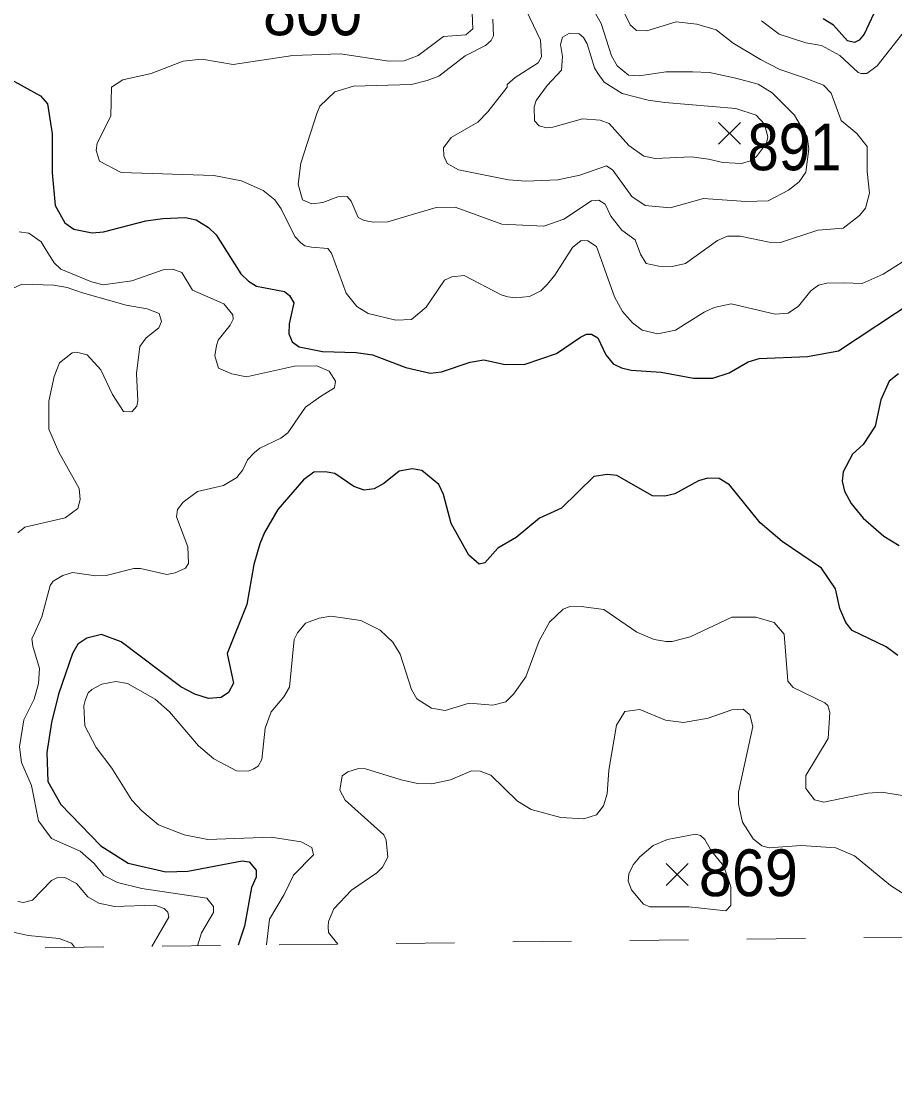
# Model space of a CAD drawing. Extents: x 294.2 to 320.3, y 7482.7 to 7510.7.
# Drawn here: x 313.96 to 315.453, y 7482.735 to 7484.568 of the extents above; entities that cross this region are included whole.
import ezdxf
from ezdxf.enums import TextEntityAlignment as Align

# ---------------------------------------------------------------- set-up
doc = ezdxf.new("R2010")
doc.units = 0
doc.header["$LTSCALE"] = 0.032
doc.linetypes.add('SHORT_DASHED', pattern=[2.7, 1.5, -1.2])
for name, color, linetype, lineweight in [('1', 7, 'Continuous', 25), ('2', 7, 'Continuous', 13), ('21', 7, 'Continuous', 25), ('22', 7, 'SHORT_DASHED', 13)]:
    doc.layers.add(name, color=color, linetype=linetype, lineweight=lineweight)
doc.layers.add('61', color=7, linetype='Continuous')

msp = doc.modelspace()

# ---------------------------------------------------------------- linework, layer by layer
at = {"layer": '1'}
for points in [[(315.4251, 7484.5988), (315.4007, 7484.5466), (315.3924, 7484.5364), (315.384, 7484.5321), (315.3724, 7484.5348), (315.3485, 7484.5617), (315.3308, 7484.573)], [(313.9027, 7484.49), (313.9921, 7484.441), (314.0043, 7484.427), (314.0121, 7484.3759), (314.012, 7484.3091), (314.017, 7484.2532), (314.0337, 7484.2237), (314.0492, 7484.2129), (314.0803, 7484.2065), (314.0997, 7484.2081), (314.1724, 7484.2269), (314.2012, 7484.2312), (314.2401, 7484.2328), (314.2584, 7484.2285), (314.2795, 7484.2156), (314.2928, 7484.2032), (314.3349, 7484.1365), (314.3477, 7484.1241), (314.3615, 7484.115), (314.4092, 7484.1064), (314.4181, 7484.0994), (314.4253, 7484.087), (314.4175, 7484.051), (314.417, 7484.0338), (314.4225, 7484.0198), (314.4347, 7484.0117), (314.4746, 7484.0037), (314.5318, 7484.002), (314.5601, 7483.9977), (314.6172, 7483.9762), (314.6583, 7483.9665)], [(314.8747, 7483.9999), (314.9157, 7484.0278), (314.9262, 7484.0332), (314.9346, 7484.0332), (314.9451, 7484.0267), (314.959, 7483.9977), (314.9717, 7483.9826), (314.9856, 7483.9756), (315.0022, 7483.9713), (315.0538, 7483.9681), (315.1087, 7483.9579), (315.1418, 7483.9578), (315.1702, 7483.967), (315.2023, 7483.9858), (315.2212, 7483.9912), (315.3038, 7483.995), (315.3571, 7484.0047), (315.4863, 7484.0901)], [(314.6583, 7483.9665), (314.6777, 7483.9687), (314.7271, 7483.9854), (314.7504, 7483.9891), (314.787, 7483.981), (314.8208, 7483.9816), (314.8747, 7483.9999)], [(315.4597, 7483.9654), (315.4436, 7483.9525), (315.4292, 7483.9208), (315.4198, 7483.8756), (315.3992, 7483.8444), (315.3809, 7483.8278), (315.3648, 7483.7977), (315.3631, 7483.7816), (315.367, 7483.7643), (315.3787, 7483.7434), (315.3992, 7483.7181), (315.4347, 7483.6875), (315.4607, 7483.6713)], [(314.5455, 7483.766), (314.5283, 7483.7725), (314.4956, 7483.7945), (314.4789, 7483.7978), (314.4595, 7483.7967), (314.4418, 7483.7838), (314.398, 7483.7332)], [(315.4585, 7483.4831), (315.4385, 7483.4982), (315.3803, 7483.5261), (315.3692, 7483.5395), (315.3592, 7483.5637), (315.3515, 7483.5971), (315.3276, 7483.6326), (315.2605, 7483.6783), (315.2228, 7483.71), (315.1707, 7483.7751), (315.1529, 7483.7864), (315.133, 7483.7869), (315.1174, 7483.7821), (315.077, 7483.76), (315.0598, 7483.7557), (315.0387, 7483.7562), (314.9777, 7483.7912), (314.9616, 7483.7928), (314.9383, 7483.7896), (314.8834, 7483.7353), (314.8457, 7483.7181), (314.8057, 7483.6853), (314.7741, 7483.667), (314.7519, 7483.6418), (314.7425, 7483.6396), (314.7247, 7483.6547), (314.6947, 7483.709), (314.6814, 7483.759), (314.6736, 7483.7757), (314.6442, 7483.7999), (314.6276, 7483.8026), (314.6054, 7483.7988), (314.5793, 7483.7773), (314.5627, 7483.7687), (314.5455, 7483.766)], [(314.398, 7483.7332), (314.3752, 7483.6939), (314.3675, 7483.6746), (314.357, 7483.6391), (314.3448, 7483.5708), (314.3115, 7483.4869), (314.322, 7483.4358), (314.3137, 7483.4197), (314.301, 7483.4111), (314.2793, 7483.4095), (314.256, 7483.417), (314.2322, 7483.4299), (314.1302, 7483.5068), (314.0963, 7483.5192), (314.0714, 7483.5127), (314.0559, 7483.5025), (314.047, 7483.4869), (314.0231, 7483.417), (314.0109, 7483.3686), (314.0032, 7483.3175), (314.0048, 7483.2675), (314.027, 7483.2282), (314.0952, 7483.1578), (314.142, 7483.1276), (314.2064, 7483.1131), (314.2441, 7483.1142), (314.3368, 7483.1319), (314.349, 7483.1303), (314.3612, 7483.1158), (314.3612, 7483.1039), (314.3529, 7483.0862), (314.3412, 7483.02), (314.3302, 7482.9873)]]:
    msp.add_lwpolyline(points, dxfattribs=at)
at = {"layer": '2'}
for points in [[(314.766, 7484.572), (314.7667, 7484.5439), (314.7628, 7484.5356), (314.7532, 7484.5273), (314.7186, 7484.5092), (314.6736, 7484.4748), (314.6536, 7484.4673), (314.6265, 7484.4603), (314.5277, 7484.4576), (314.4955, 7484.4479), (314.47, 7484.4232), (314.465, 7484.4108), (314.4372, 7484.3256), (314.4327, 7484.2898), (314.4404, 7484.263), (314.4564, 7484.256), (314.4749, 7484.2585), (314.5004, 7484.2681), (314.5164, 7484.2687), (314.5234, 7484.261), (314.5355, 7484.233), (314.5457, 7484.2279), (314.5617, 7484.2246), (314.586, 7484.2253), (314.6205, 7484.2355), (314.669, 7484.2496), (314.7015, 7484.2504), (314.7814, 7484.2215), (314.8529, 7484.2177), (314.8874, 7484.2298), (314.9346, 7484.2611), (314.9473, 7484.2624), (314.9576, 7484.2553), (314.9678, 7484.2349), (314.9863, 7484.2112), (315.0093, 7484.1947), (315.0182, 7484.1698), (315.0278, 7484.1538), (315.0495, 7484.1493), (315.0725, 7484.1487), (315.0955, 7484.1538), (315.1497, 7484.1934), (315.167, 7484.2011), (315.1887, 7484.2011), (315.2385, 7484.1908), (315.2577, 7484.1902), (315.3215, 7484.2113), (315.3649, 7484.2144), (315.393, 7484.2361), (315.4032, 7484.249), (315.4102, 7484.2745), (315.4057, 7484.3115), (315.4058, 7484.3543), (315.3885, 7484.3766), (315.3617, 7484.399), (315.3445, 7484.4456), (315.3311, 7484.459), (315.2985, 7484.4717), (315.2564, 7484.4858), (315.2238, 7484.503), (315.1765, 7484.5311), (315.1478, 7484.5541), (315.1146, 7484.5637), (315.0795, 7484.5675), (315.0291, 7484.5522), (315.0112, 7484.5528), (315.0004, 7484.5624), (314.9825, 7484.6001)], [(314.8171, 7484.5995), (314.8471, 7484.5363), (314.849, 7484.5075), (314.8433, 7484.4973), (314.8037, 7484.4724), (314.7903, 7484.4603), (314.7903, 7484.4558), (314.7571, 7484.4137), (314.7399, 7484.3958), (314.6945, 7484.3696), (314.6811, 7484.3517), (314.6817, 7484.3383), (314.6875, 7484.3249), (314.7068, 7484.3141), (314.7928, 7484.2974), (314.8222, 7484.2949), (314.8771, 7484.2974), (314.9148, 7484.3054), (314.9603, 7484.321), (314.9709, 7484.3135), (315.0036, 7484.2689), (315.0264, 7484.2533), (315.069, 7484.2495), (315.1262, 7484.2651), (315.1983, 7484.2603), (315.2366, 7484.2613), (315.2715, 7484.2796), (315.2898, 7484.2936), (315.3009, 7484.3103), (315.3059, 7484.3501), (315.3031, 7484.371), (315.2815, 7484.4081), (315.2436, 7484.4462), (315.2193, 7484.4609), (315.1811, 7484.4711), (315.1364, 7484.4807), (315.107, 7484.482), (315.0623, 7484.482), (315.0158, 7484.4753), (314.998, 7484.4764), (314.9786, 7484.4922), (314.9687, 7484.5095), (314.9508, 7484.5649), (314.9327, 7484.5969)], [(314.7301, 7484.5963), (314.7318, 7484.5554), (314.7198, 7484.5454), (314.6811, 7484.5426), (314.6383, 7484.5101), (314.6141, 7484.5011), (314.5876, 7484.5003), (314.5055, 7484.5126), (314.4238, 7484.5101), (314.3217, 7484.4948), (314.268, 7484.5037), (314.2361, 7484.5005), (314.1812, 7484.4794), (314.1327, 7484.4686), (314.1135, 7484.4558), (314.1122, 7484.406), (314.0892, 7484.36), (314.0873, 7484.3473), (314.093, 7484.3294), (314.1301, 7484.3096), (314.2885, 7484.3045), (314.3357, 7484.2956), (314.3727, 7484.279), (314.3931, 7484.263), (314.404, 7484.2477), (314.427, 7484.2004), (314.4372, 7484.1895), (314.4442, 7484.1844), (314.4557, 7484.1819), (314.4838, 7484.18), (314.4896, 7484.1717), (314.5151, 7484.1034), (314.533, 7484.0804), (314.5528, 7484.0683), (314.6, 7484.0568), (314.6268, 7484.058), (314.6517, 7484.0791), (314.683, 7484.1257), (314.6958, 7484.1314), (314.7169, 7484.1334), (314.7801, 7484.1002), (314.7916, 7484.097), (314.8044, 7484.0951), (314.8286, 7484.0976), (314.8477, 7484.1072), (314.8586, 7484.1181), (314.872, 7484.134), (314.902, 7484.1813), (314.9167, 7484.1934), (314.9282, 7484.1927), (314.9431, 7484.183), (314.9741, 7484.097), (314.9876, 7484.0721), (315.0048, 7484.0523), (315.0214, 7484.0402), (315.0482, 7484.0338), (315.0782, 7484.0402), (315.1274, 7484.0708), (315.144, 7484.0785), (315.1734, 7484.0848)], [(315.7756, 7484.5799), (315.734, 7484.5477), (315.7046, 7484.5324), (315.6758, 7484.5382), (315.6554, 7484.5497), (315.628, 7484.5561), (315.6184, 7484.5554), (315.605, 7484.5515), (315.582, 7484.5503), (315.5526, 7484.5612), (315.5022, 7484.5694), (315.4773, 7484.5561), (315.4652, 7484.5458), (315.423, 7484.4922), (315.4051, 7484.4794), (315.3956, 7484.4794), (315.3904, 7484.4807), (315.3592, 7484.5101), (315.3279, 7484.5273), (315.3011, 7484.5318), (315.2557, 7484.5464), (315.2251, 7484.5694)], [(314.2604, 7482.9864), (314.2677, 7483.0089), (314.2878, 7483.0435), (314.2878, 7483.0537), (314.2769, 7483.0677), (314.1652, 7483.0843), (314.1237, 7483.0946), (314.1007, 7483.1067), (314.0841, 7483.1271), (314.0599, 7483.1482), (314.0107, 7483.1699), (313.989, 7483.2006), (313.9769, 7483.2605), (313.9596, 7483.3002), (313.9564, 7483.327), (313.9635, 7483.373), (313.9813, 7483.4087), (313.989, 7483.4355), (313.9903, 7483.461), (313.9788, 7483.4994), (313.9775, 7483.5121), (313.9801, 7483.5173), (313.9947, 7483.5492), (314.0088, 7483.6028), (314.0139, 7483.6105), (314.0305, 7483.62), (314.0471, 7483.6252), (314.0867, 7483.6194), (314.1046, 7483.62), (314.1518, 7483.6321), (314.1633, 7483.6321), (314.208, 7483.6219), (314.2227, 7483.6245), (314.2399, 7483.6328), (314.245, 7483.6405), (314.2444, 7483.6692), (314.2246, 7483.7203), (314.2265, 7483.7331), (314.2361, 7483.7458), (314.2604, 7483.7637), (314.3051, 7483.7739), (314.328, 7483.7879), (314.3382, 7483.8007), (314.3459, 7483.8179), (314.358, 7483.8307), (314.367, 7483.8378), (314.4034, 7483.855), (314.4149, 7483.8645), (314.4455, 7483.908), (314.4711, 7483.9265), (314.4947, 7483.9412), (314.4966, 7483.9527), (314.4857, 7483.9699), (314.4647, 7483.9789), (314.4264, 7483.9782), (314.3446, 7483.9603), (314.3191, 7483.9654), (314.2967, 7483.975), (314.2904, 7483.9961), (314.2929, 7484.014), (314.2961, 7484.0229), (314.3165, 7484.0484), (314.3216, 7484.0587), (314.321, 7484.0663), (314.3057, 7484.0848), (314.2523, 7484.1086), (314.234, 7484.1386), (314.2185, 7484.1442), (314.2018, 7484.1431), (314.1484, 7484.1244), (314.0991, 7484.1177), (314.0795, 7484.1227), (314.0267, 7484.1442), (314.0153, 7484.1553), (314.002, 7484.177), (313.9934, 7484.1909), (313.9722, 7484.206), (313.9555, 7484.2082)], [(315.3368, 7484.1206), (315.3662, 7484.1212), (315.3975, 7484.1199), (315.4332, 7484.1359), (315.4658, 7484.1564)], [(313.9283, 7484.104), (313.9603, 7484.1187), (314.0152, 7484.1168), (314.0375, 7484.113), (314.0637, 7484.104), (314.1388, 7484.0828), (314.1744, 7484.0762), (314.1951, 7484.0684), (314.1991, 7484.055), (314.1945, 7484.0439), (314.1727, 7484.0266), (314.1623, 7484.0121), (314.1566, 7483.9656), (314.1588, 7483.9189), (314.1569, 7483.9099), (314.1486, 7483.9003), (314.1339, 7483.901), (314.1154, 7483.9297), (314.0956, 7483.9719), (314.072, 7483.998), (314.0535, 7484.0025), (314.0464, 7484.0012), (314.0248, 7483.984), (314.0158, 7483.9604)], [(315.1734, 7484.0848), (315.2487, 7484.0676), (315.2711, 7484.0689), (315.2883, 7484.081), (315.3094, 7484.1072), (315.3228, 7484.1168), (315.3368, 7484.1206)], [(314.0158, 7483.9604), (314.0062, 7483.9182), (314.0062, 7483.8703), (314.0235, 7483.8314), (314.058, 7483.7688), (314.0598, 7483.7503), (314.056, 7483.7349)], [(314.056, 7483.7349), (314.0343, 7483.719), (313.9654, 7483.703), (313.9532, 7483.6934)], [(315.469, 7483.2433), (315.4313, 7483.2491), (315.4071, 7483.2478), (315.3726, 7483.2408), (315.3317, 7483.2325), (315.3157, 7483.2363), (315.301, 7483.2555), (315.301, 7483.2778), (315.3393, 7483.341), (315.3419, 7483.3857), (315.3387, 7483.3978), (315.3336, 7483.4023), (315.2794, 7483.4285), (315.2704, 7483.4394), (315.264, 7483.5198), (315.2468, 7483.5396), (315.2155, 7483.5491), (315.1747, 7483.5491), (315.1032, 7483.5153), (315.0725, 7483.507), (315.0623, 7483.507), (315.0419, 7483.5108), (315.0118, 7483.523), (314.9556, 7483.5619), (314.9167, 7483.567), (314.8963, 7483.5664), (314.8861, 7483.5626), (314.8624, 7483.5402), (314.8452, 7483.5083), (314.8222, 7483.447), (314.8012, 7483.417), (314.7877, 7483.4042), (314.766, 7483.3985), (314.7252, 7483.4017), (314.6843, 7483.3889), (314.6607, 7483.3933), (314.6358, 7483.4093), (314.6268, 7483.4253), (314.6071, 7483.4853), (314.5949, 7483.5058), (314.5732, 7483.5268), (314.54, 7483.5434), (314.4889, 7483.5504), (314.4685, 7483.5473), (314.4455, 7483.5383), (314.4314, 7483.5223), (314.4257, 7483.5109), (314.4181, 7483.4291), (314.4085, 7483.4125), (314.3868, 7483.387), (314.3765, 7483.3589), (314.3708, 7483.3053)], [(314.2622, 7483.3289), (314.2125, 7483.387), (314.1882, 7483.4087), (314.1409, 7483.4355), (314.1212, 7483.4387), (314.0969, 7483.4342), (314.0797, 7483.4253), (314.0739, 7483.4196), (314.0688, 7483.4062), (314.0662, 7483.3972), (314.0682, 7483.3627), (314.0873, 7483.3257), (314.1141, 7483.2906), (314.1486, 7483.2357), (314.1652, 7483.2173), (314.1939, 7483.1933), (314.2376, 7483.1766), (314.2782, 7483.1686), (314.3868, 7483.1724), (314.4379, 7483.1642), (314.4564, 7483.1546), (314.4589, 7483.1424), (314.425, 7483.1073), (314.4091, 7483.0742), (314.3836, 7483.032), (314.3788, 7482.9879)], [(314.5008, 7482.9894), (314.4846, 7483.0091), (314.4841, 7483.0191), (314.4846, 7483.0281), (314.4938, 7483.0498), (314.5242, 7483.0815), (314.5674, 7483.1112), (314.577, 7483.1208), (314.5859, 7483.138), (314.5834, 7483.1674), (314.5796, 7483.1763), (314.5132, 7483.2357), (314.5042, 7483.2529), (314.5081, 7483.2772), (314.5176, 7483.2842), (314.5362, 7483.2899), (314.5477, 7483.2893), (314.609, 7483.2702), (314.6371, 7483.2644), (314.6613, 7483.2638), (314.6933, 7483.2702), (314.729, 7483.2861), (314.7443, 7483.2855), (314.7622, 7483.2784), (314.8081, 7483.2338), (314.8312, 7483.2197), (314.8822, 7483.2063), (314.9212, 7483.2038), (314.9429, 7483.2107), (314.955, 7483.2261), (314.9614, 7483.2465), (314.9639, 7483.2868), (314.9774, 7483.364), (314.9914, 7483.3876), (315.0169, 7483.3908), (315.061, 7483.3723), (315.0917, 7483.3685), (315.1338, 7483.3761), (315.1747, 7483.3902), (315.1938, 7483.3915), (315.2053, 7483.3819), (315.2104, 7483.3615), (315.1861, 7483.2491), (315.1861, 7483.2287), (315.1925, 7483.198), (315.211, 7483.1693), (315.2257, 7483.1578), (315.2385, 7483.154), (315.2932, 7483.1582), (315.3524, 7483.1543), (315.3845, 7483.1407), (315.446, 7483.0894), (315.4773, 7483.0697)], [(314.3708, 7483.3053), (314.3644, 7483.2938), (314.3561, 7483.2887), (314.3472, 7483.2855), (314.3274, 7483.2861), (314.2884, 7483.3065), (314.2622, 7483.3289)], [(313.9532, 7483.062), (313.9628, 7483.0607), (313.9782, 7483.0646), (314.0107, 7483.0984), (314.0203, 7483.1029), (314.0337, 7483.1035), (314.0535, 7483.0933), (314.0733, 7483.0703), (314.0918, 7483.0595), (314.1186, 7483.0537), (314.1876, 7483.0562), (314.2035, 7483.0505), (314.2099, 7483.0441), (314.2118, 7483.0352), (314.1824, 7482.9855)], [(314.0504, 7482.9839), (314.0452, 7482.9911), (314.0242, 7482.999), (313.9713, 7483.004), (313.9403, 7483.0107)]]:
    msp.add_lwpolyline(points, dxfattribs=at)
for points in [[(315.1347, 7484.3325), (315.1057, 7484.3364), (315.0431, 7484.3339), (315.024, 7484.3377), (314.9984, 7484.3562), (314.9645, 7484.3938), (314.9495, 7484.3992), (314.9193, 7484.4015), (314.8682, 7484.3875), (314.858, 7484.3862), (314.8452, 7484.3894), (314.8369, 7484.3983), (314.8362, 7484.4219), (314.8401, 7484.4328), (314.8586, 7484.4584), (314.8829, 7484.4851), (314.8848, 7484.5082), (314.8816, 7484.5286), (314.8848, 7484.5414), (314.8969, 7484.5484), (314.9135, 7484.5471), (314.9206, 7484.5407), (314.9269, 7484.5299), (314.9397, 7484.489), (314.9461, 7484.4788), (314.9563, 7484.4641), (314.987, 7484.445), (315.0316, 7484.4335), (315.0597, 7484.4296), (315.1811, 7484.4194), (315.2162, 7484.4079), (315.2302, 7484.3926), (315.2358, 7484.3709), (315.2335, 7484.3601), (315.2169, 7484.337), (315.2063, 7484.3295), (315.1908, 7484.3252), (315.1593, 7484.3268)], [(315.101, 7483.0529), (315.034, 7483.0529), (315.0236, 7483.0575), (315.0167, 7483.0659), (315.0029, 7483.0822), (314.9972, 7483.0968), (314.9982, 7483.1096), (315.0057, 7483.1252), (315.017, 7483.1389), (315.0397, 7483.1581), (315.0642, 7483.1682), (315.1123, 7483.1773), (315.1208, 7483.1755), (315.1283, 7483.1682), (315.1399, 7483.1485), (315.1607, 7483.1228), (315.1729, 7483.0873), (315.1726, 7483.0555), (315.1642, 7483.0465)]]:
    msp.add_lwpolyline(points, close=True, dxfattribs=at)
at = {"layer": '21'}
for p, q in [((315.1516, 7484.3956), (315.1891, 7484.3581)), ((315.1891, 7484.3956), (315.1516, 7484.3581)), ((315.0621, 7483.1272), (315.0996, 7483.0897)), ((315.0996, 7483.1272), (315.0621, 7483.0897))]:
    msp.add_line(p, q, dxfattribs=at)
at = {"layer": '22'}
msp.add_lwpolyline([(294.6234, 7482.7353), (307.2008, 7482.9), (320.3015, 7483.0604)], dxfattribs=at)

# ---------------------------------------------------------------- texts
at = {"layer": '61'}
for s, width, p in [('800', 0.95, (314.4575, 7484.5446)), ('891', 0.9, (315.2815, 7484.3136)), ('869', 0.95, (315.2028, 7483.0714))]:
    msp.add_text(s, height=0.08, dxfattribs=dict(at, width=width)).set_placement(p, align=Align.CENTER)

doc.saveas('drawing.dxf')
